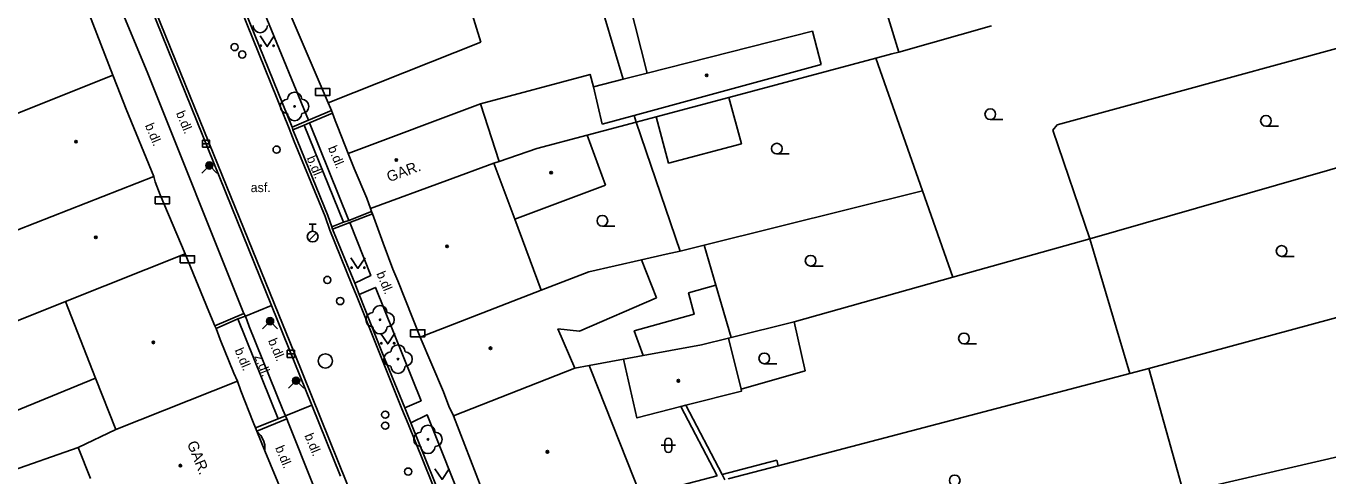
# Model space of a CAD drawing. Extents: x -596229 to -595156, y -1161237 to -1159376.
# Drawn here: x -595675.5 to -595584.2, y -1160689 to -1160657.4 of the extents above; entities that cross this region are included whole.
import ezdxf

# ---------------------------------------------------------------- set-up
doc = ezdxf.new("R2010")
doc.units = 0
for name, color, linetype in [('DOP - kresba z DSPS bez souradnic', 7, 'Continuous'), ('DOP - rozhrani ploch obecne', 7, 'Continuous'), ('Level 22', 7, 'Continuous'), ('Level 24', 7, 'Continuous'), ('Level 27', 7, 'Continuous'), ('Level 28', 7, 'Continuous'), ('Level 31', 7, 'Continuous'), ('Level 36', 7, 'Continuous'), ('Level 39', 7, 'Continuous'), ('Specificka linie pasportu komunikaci', 7, 'Continuous'), ('TM - budovy zdene_ betonove - VP', 7, 'Continuous'), ('TM - chodniky - VP', 7, 'Continuous'), ('TM - komunikace - VP', 7, 'Continuous'), ('TM - letecke snimky - pomocna linie', 7, 'Continuous'), ('TM - plot zdeny_ ohradni zed - VP', 7, 'Continuous'), ('TM - popis objektu', 7, 'Continuous'), ('TM - popis povrchu', 7, 'Continuous'), ('TM - rozhrani mezi zpev. plochami mezi sebou - VP', 7, 'Continuous'), ('TM - rozhrani ploch obecne - VP', 7, 'Continuous'), ('TM - vstup do budovy - nerozlisene', 7, 'Continuous'), ('TM - vstup do budovy - zdene_ betonove', 7, 'Continuous')]:
    doc.layers.add(name, color=color, linetype=linetype)

msp = doc.modelspace()

# ---------------------------------------------------------------- linework, layer by layer
at = {"layer": 'DOP - kresba z DSPS bez souradnic'}
for points in [[(-595627.05, -1160688.96), (-595629.6, -1160684.1)], [(-595626.69, -1160688.87), (-595622.87, -1160687.86)], [(-595622.87, -1160687.86), (-595622.77, -1160688.25)], [(-595632.41, -1160690.37), (-595627.05, -1160688.96)]]:
    msp.add_lwpolyline(points, dxfattribs=at)
at = {"layer": 'DOP - rozhrani ploch obecne'}
for points in [[(-595616.65, -1160651.53), (-595614.31, -1160659.24)], [(-595635.64, -1160654.48), (-595633.64, -1160661.15)], [(-595614.31, -1160659.24), (-595607.79, -1160657.41)], [(-595575.29, -1160656.72), (-595603.18, -1160664.35)], [(-595614.8, -1160659.37), (-595615.91, -1160659.67)], [(-595614.31, -1160659.24), (-595614.8, -1160659.37)], [(-595626.22, -1160662.42), (-595615.91, -1160659.67)], [(-595615.91, -1160659.67), (-595612.64, -1160668.96)], [(-595631.32, -1160663.78), (-595626.22, -1160662.42)], [(-595632.88, -1160663.69), (-595632.74, -1160664.16)], [(-595632.74, -1160664.16), (-595631.32, -1160663.78)], [(-595636.17, -1160665.07), (-595632.74, -1160664.16)], [(-595632.74, -1160664.16), (-595629.65, -1160673.19)], [(-595603.18, -1160664.35), (-595603.49, -1160664.72)], [(-595603.49, -1160664.72), (-595600.9, -1160672.33)], [(-595576.58, -1160665.35), (-595600.9, -1160672.33)], [(-595612.64, -1160668.96), (-595627.96, -1160672.77)], [(-595612.64, -1160668.96), (-595610.51, -1160675.02)], [(-595627.96, -1160672.77), (-595629.65, -1160673.19)], [(-595600.9, -1160672.33), (-595610.51, -1160675.02)], [(-595600.9, -1160672.33), (-595598.09, -1160681.79)], [(-595632.36, -1160673.81), (-595630.62, -1160673.42)], [(-595629.65, -1160673.19), (-595630.62, -1160673.42)], [(-595610.51, -1160675.02), (-595621.65, -1160678.15)], [(-595596.76, -1160681.44), (-595573.9, -1160675.23)], [(-595621.65, -1160678.15), (-595626.06, -1160679.26)], [(-595621.65, -1160678.15), (-595620.88, -1160681.6)], [(-595626.24, -1160679.3), (-595628.14, -1160679.78)], [(-595626.06, -1160679.26), (-595626.24, -1160679.3)], [(-595630.31, -1160680.17), (-595632.25, -1160680.53)], [(-595628.14, -1160679.78), (-595630.31, -1160680.17)], [(-595633.62, -1160680.78), (-595636.02, -1160681.22)], [(-595632.25, -1160680.53), (-595633.62, -1160680.78)], [(-595620.88, -1160681.6), (-595625.36, -1160682.88)], [(-595598.09, -1160681.79), (-595622.77, -1160688.25)], [(-595598.09, -1160681.79), (-595596.76, -1160681.44)], [(-595594.33, -1160690.13), (-595596.76, -1160681.44)], [(-595629.24, -1160684.01), (-595626.69, -1160688.87)], [(-595566.77, -1160683.74), (-595594.33, -1160690.13)], [(-595676.97, -1160688.75), (-595671.89, -1160686.96)], [(-595622.77, -1160688.25), (-595626.28, -1160689.17)], [(-595626.69, -1160688.87), (-595626.5, -1160689.23)]]:
    msp.add_lwpolyline(points, dxfattribs=at)
at = {"layer": 'Level 22'}
for centre in [(-595656.7, -1160663.05), (-595650.7, -1160678.01), (-595649.44, -1160680.77), (-595647.34, -1160686.4)]:
    msp.add_circle(centre, 0.05, dxfattribs=at)
for centre, start, end in [((-595659.11, -1160657.38), 180, 0), ((-595656.7, -1160662.55), 0, 180), ((-595657.2, -1160663.05), 90, 270), ((-595656.2, -1160663.05), 270, 90), ((-595656.7, -1160663.55), 180, 0), ((-595651.2, -1160678.01), 90, 270), ((-595650.7, -1160677.51), 0, 180), ((-595650.2, -1160678.01), 270, 90), ((-595650.7, -1160678.51), 180, 0), ((-595649.94, -1160680.77), 90, 270), ((-595649.44, -1160680.27), 0, 180), ((-595648.94, -1160680.77), 270, 90), ((-595649.44, -1160681.27), 180, 0), ((-595647.84, -1160686.4), 90, 270), ((-595647.34, -1160685.9), 0, 180), ((-595646.84, -1160686.4), 270, 90), ((-595647.34, -1160686.9), 180, 0)]:
    msp.add_arc(centre, 0.5, start, end, dxfattribs=at)
at = {"layer": 'Level 24'}
for points in [[(-595655.227, -1160662.288), (-595654.227, -1160662.288), (-595654.227, -1160661.788), (-595655.227, -1160661.788)], [(-595666.477, -1160669.888), (-595665.477, -1160669.888), (-595665.477, -1160669.388), (-595666.477, -1160669.388)], [(-595664.717, -1160674.018), (-595663.717, -1160674.018), (-595663.717, -1160673.518), (-595664.717, -1160673.518)], [(-595648.557, -1160679.208), (-595647.557, -1160679.208), (-595647.557, -1160678.708), (-595648.557, -1160678.708)]]:
    msp.add_lwpolyline(points, close=True, dxfattribs=at)
at = {"layer": 'Level 27'}
for p, q in [((-595663.16, -1160665.67), (-595662.66, -1160665.67)), ((-595657.21, -1160680.4), (-595656.71, -1160680.4))]:
    msp.add_line(p, q, dxfattribs=at)
for points in [[(-595663.16, -1160665.92), (-595662.66, -1160665.92), (-595662.66, -1160665.42), (-595663.16, -1160665.42)], [(-595657.21, -1160680.65), (-595656.71, -1160680.65), (-595656.71, -1160680.15), (-595657.21, -1160680.15)]]:
    msp.add_lwpolyline(points, close=True, dxfattribs=at)
msp.add_circle((-595654.54, -1160680.9), 0.5, dxfattribs=at)
at = {"layer": 'Level 28'}
for p, q in [((-595655.68, -1160671.305), (-595655.18, -1160671.305)), ((-595655.43, -1160671.805), (-595655.43, -1160671.305)), ((-595655.688, -1160672.452), (-595655.158, -1160671.922))]:
    msp.add_line(p, q, dxfattribs=at)
for centre, radius in [((-595660.91, -1160658.89), 0.25), ((-595660.37, -1160659.41), 0.25), ((-595657.96, -1160666.08), 0.25), ((-595655.43, -1160672.18), 0.375), ((-595654.4, -1160675.22), 0.25), ((-595653.5, -1160676.7), 0.25), ((-595650.34, -1160684.67), 0.25), ((-595650.34, -1160685.44), 0.25), ((-595648.73, -1160688.66), 0.25)]:
    msp.add_circle(centre, radius, dxfattribs=at)
at = {"layer": 'Level 31'}
for points in [[(-595663.21, -1160667.72), (-595662.68, -1160667.19), (-595662.15, -1160667.72)], [(-595658.95, -1160678.64), (-595658.42, -1160678.11), (-595657.89, -1160678.64)], [(-595657.12, -1160682.81), (-595656.59, -1160682.28), (-595656.06, -1160682.81)]]:
    msp.add_lwpolyline(points, dxfattribs=at)
for centre, radius in [((-595662.68, -1160667.19), 0.25), ((-595662.68, -1160667.19), 0.18), ((-595662.68, -1160667.19), 0.11), ((-595658.42, -1160678.11), 0.25), ((-595658.42, -1160678.11), 0.18), ((-595658.42, -1160678.11), 0.11), ((-595656.59, -1160682.28), 0.25), ((-595656.59, -1160682.28), 0.18), ((-595656.59, -1160682.28), 0.11)]:
    msp.add_circle(centre, radius, dxfattribs=at)
at = {"layer": 'Level 36'}
for p, q in [((-595607.88, -1160663.975), (-595607.005, -1160663.975)), ((-595588.54, -1160664.435), (-595587.665, -1160664.435)), ((-595622.86, -1160666.385), (-595621.985, -1160666.385)), ((-595635.1, -1160671.445), (-595634.225, -1160671.445)), ((-595587.44, -1160673.565), (-595586.565, -1160673.565)), ((-595620.49, -1160674.245), (-595619.615, -1160674.245)), ((-595609.73, -1160679.695), (-595608.855, -1160679.695)), ((-595623.74, -1160681.095), (-595622.865, -1160681.095)), ((-595630.976, -1160686.816), (-595629.976, -1160686.816)), ((-595630.726, -1160686.566), (-595630.726, -1160687.066)), ((-595630.226, -1160686.566), (-595630.226, -1160687.066))]:
    msp.add_line(p, q, dxfattribs=at)
for points in [[(-595659.12, -1160658.1), (-595658.62, -1160658.85), (-595658.12, -1160658.1)], [(-595652.75, -1160673.66), (-595652.25, -1160674.41), (-595651.75, -1160673.66)], [(-595650.66, -1160678.96), (-595650.16, -1160679.71), (-595649.66, -1160678.96)], [(-595646.85, -1160688.46), (-595646.35, -1160689.21), (-595645.85, -1160688.46)]]:
    msp.add_lwpolyline(points, dxfattribs=at)
for centre, radius in [((-595659.07, -1160658.8), 0.05), ((-595658.171, -1160658.8), 0.05), ((-595607.88, -1160663.6), 0.375), ((-595588.54, -1160664.06), 0.375), ((-595622.86, -1160666.01), 0.375), ((-595635.1, -1160671.07), 0.375), ((-595587.44, -1160673.19), 0.375), ((-595620.49, -1160673.87), 0.375), ((-595652.7, -1160674.36), 0.05), ((-595651.801, -1160674.36), 0.05), ((-595609.73, -1160679.32), 0.375), ((-595650.61, -1160679.66), 0.05), ((-595649.711, -1160679.66), 0.05), ((-595623.74, -1160680.72), 0.375), ((-595610.38, -1160689.28), 0.375)]:
    msp.add_circle(centre, radius, dxfattribs=at)
for centre, start, end in [((-595630.476, -1160686.566), 0, 180), ((-595630.476, -1160687.066), 180, 0)]:
    msp.add_arc(centre, 0.25, start, end, dxfattribs=at)
at = {"layer": 'Level 39'}
for centre, radius in [((-595627.78, -1160660.87), 0.09), ((-595627.78, -1160660.87), 0.0398), ((-595672.04, -1160665.52), 0.09), ((-595672.04, -1160665.52), 0.0398), ((-595649.56, -1160666.81), 0.09), ((-595649.56, -1160666.81), 0.0398), ((-595638.69, -1160667.7), 0.09), ((-595638.69, -1160667.7), 0.0398), ((-595670.64, -1160672.23), 0.09), ((-595670.64, -1160672.23), 0.0398), ((-595646, -1160672.86), 0.09), ((-595646, -1160672.86), 0.0398), ((-595666.61, -1160679.6), 0.09), ((-595666.61, -1160679.6), 0.0398), ((-595642.95, -1160680.01), 0.09), ((-595642.95, -1160680.01), 0.0398), ((-595629.77, -1160682.29), 0.09), ((-595629.77, -1160682.29), 0.0398), ((-595638.96, -1160687.27), 0.09), ((-595638.96, -1160687.27), 0.0398), ((-595664.71, -1160688.24), 0.09), ((-595664.71, -1160688.24), 0.0398)]:
    msp.add_circle(centre, radius, dxfattribs=at)
at = {"layer": 'Specificka linie pasportu komunikaci'}
for points in [[(-595642.42, -1160700.93), (-595642.78, -1160700.01), (-595645.62, -1160693.02), (-595646, -1160692.09), (-595648.74, -1160685.31), (-595649.17, -1160684.26), (-595652.36, -1160676.32), (-595652.68, -1160675.53), (-595654.23, -1160671.74), (-595654.56, -1160670.76), (-595656.72, -1160665.5), (-595657.08, -1160664.59), (-595660.05, -1160657.27), (-595663.27, -1160649.28)], [(-595668.46, -1160651.38), (-595667.67, -1160653.34), (-595665.03, -1160659.88), (-595662.71, -1160665.57), (-595658.1, -1160676.92), (-595656.73, -1160680.31), (-595651.19, -1160694.05), (-595649.97, -1160697.06), (-595645.39, -1160708.36)]]:
    msp.add_lwpolyline(points, dxfattribs=at)
at = {"layer": 'TM - budovy zdene_ betonove - VP'}
for points in [[(-595672.82, -1160652.15), (-595669.45, -1160660.85)], [(-595657.21, -1160656.08), (-595654.35, -1160662.8)], [(-595644.42, -1160655.98), (-595643.64, -1160658.55)], [(-595631.97, -1160660.72), (-595620.36, -1160657.77)], [(-595620.36, -1160657.77), (-595619.76, -1160660.12)], [(-595643.64, -1160658.55), (-595654.35, -1160662.8)], [(-595619.76, -1160660.12), (-595632.88, -1160663.69)], [(-595678.07, -1160664.3), (-595669.45, -1160660.85)], [(-595669.14, -1160661.64), (-595669.45, -1160660.85)], [(-595635.73, -1160661.68), (-595633.64, -1160661.15)], [(-595633.64, -1160661.15), (-595631.97, -1160660.72)], [(-595635.11, -1160664.3), (-595635.73, -1160661.68)], [(-595666.58, -1160667.96), (-595668.51, -1160663.25)], [(-595632.88, -1160663.69), (-595635.11, -1160664.3)], [(-595636.17, -1160665.07), (-595639.69, -1160666.01)], [(-595636.17, -1160665.07), (-595634.88, -1160668.58)], [(-595652.93, -1160666.35), (-595652.51, -1160667.4)], [(-595639.69, -1160666.01), (-595642.35, -1160666.92)], [(-595642.71, -1160667.04), (-595646.01, -1160668.24)], [(-595642.35, -1160666.92), (-595642.71, -1160667.04)], [(-595641.25, -1160670.96), (-595642.71, -1160667.04)], [(-595677.32, -1160672.18), (-595666.58, -1160667.96)], [(-595666.58, -1160667.96), (-595666.49, -1160668.35)], [(-595646.01, -1160668.24), (-595651.38, -1160670.2)], [(-595666.12, -1160669.25), (-595664.38, -1160673.38)], [(-595634.88, -1160668.58), (-595641.25, -1160670.96)], [(-595651.64, -1160669.49), (-595651.38, -1160670.2)], [(-595651.3, -1160670.42), (-595651.38, -1160670.2)], [(-595651.24, -1160670.58), (-595651.3, -1160670.42)], [(-595650.48, -1160672.63), (-595651.24, -1160670.58)], [(-595641.25, -1160670.96), (-595639.39, -1160675.94)], [(-595649.8, -1160674.46), (-595650.48, -1160672.63)], [(-595672.78, -1160676.74), (-595664.38, -1160673.38)], [(-595662.71, -1160677.44), (-595664.38, -1160673.38)], [(-595632.36, -1160673.81), (-595636.04, -1160674.64)], [(-595632.36, -1160673.81), (-595631.3, -1160676.48)], [(-595639.39, -1160675.94), (-595636.04, -1160674.64)], [(-595647.89, -1160679.23), (-595649.46, -1160675.28)], [(-595672.78, -1160676.74), (-595678.1, -1160678.86)], [(-595670.67, -1160682.1), (-595672.78, -1160676.74)], [(-595639.39, -1160675.94), (-595647.89, -1160679.23)], [(-595631.3, -1160676.48), (-595636.7, -1160678.82)], [(-595662.21, -1160678.63), (-595662.29, -1160678.43)], [(-595661.91, -1160679.39), (-595662.21, -1160678.63)], [(-595646.24, -1160683.07), (-595647.89, -1160679.23)], [(-595636.7, -1160678.82), (-595638.22, -1160678.65)], [(-595638.22, -1160678.65), (-595637.03, -1160681.4)], [(-595636.02, -1160681.22), (-595637.03, -1160681.4)], [(-595636.02, -1160681.22), (-595635.88, -1160681.57)], [(-595670.67, -1160682.1), (-595685.5, -1160688.18)], [(-595669.25, -1160685.71), (-595670.67, -1160682.1)], [(-595660.71, -1160682.32), (-595660.95, -1160681.76)], [(-595637.03, -1160681.4), (-595645.54, -1160684.74)], [(-595635.88, -1160681.57), (-595632.41, -1160690.37)], [(-595660.71, -1160682.32), (-595669.25, -1160685.71)], [(-595660.47, -1160682.99), (-595660.71, -1160682.32)], [(-595645.54, -1160684.74), (-595645.87, -1160684.06)], [(-595645.54, -1160684.74), (-595643.17, -1160690.93)], [(-595669.25, -1160685.71), (-595671.89, -1160686.96)], [(-595659.44, -1160685.6), (-595659.6, -1160685.2)], [(-595659.35, -1160685.83), (-595659.44, -1160685.6)], [(-595671.89, -1160686.96), (-595671.03, -1160689.14)], [(-595657.48, -1160690.37), (-595658.78, -1160687.2)]]:
    msp.add_lwpolyline(points, dxfattribs=at)
at = {"layer": 'TM - chodniky - VP'}
for points in [[(-595662.63, -1160648.96), (-595662.42, -1160648.94), (-595662.22, -1160648.97), (-595662.05, -1160649.04), (-595661.91, -1160649.15), (-595661.78, -1160649.28), (-595661.68, -1160649.49), (-595658.64, -1160656.91), (-595655.73, -1160664.02)], [(-595655.73, -1160664.02), (-595656.88, -1160664.51)], [(-595654.03, -1160671.67), (-595652.82, -1160671.2)], [(-595652.82, -1160671.2), (-595651.35, -1160674.91), (-595652.48, -1160675.45)], [(-595652.16, -1160676.24), (-595651.03, -1160675.74), (-595647.82, -1160683.69), (-595648.97, -1160684.18)], [(-595648.54, -1160685.23), (-595647.39, -1160684.69), (-595644.65, -1160691.54)]]:
    msp.add_lwpolyline(points, dxfattribs=at)
at = {"layer": 'TM - komunikace - VP'}
for points in [[(-595663.08, -1160649.19), (-595659.85, -1160657.19), (-595656.88, -1160664.51)], [(-595668.41, -1160652.1), (-595668.27, -1160652.9), (-595668.26, -1160653.58), (-595668.45, -1160654.14), (-595668.86, -1160654.66), (-595669.38, -1160654.99), (-595667, -1160660.75), (-595660.28, -1160677.53), (-595660.25, -1160677.58)], [(-595656.88, -1160664.51), (-595656.81, -1160664.7)], [(-595656.81, -1160664.7), (-595656.52, -1160665.42), (-595654.36, -1160670.69)], [(-595654.36, -1160670.69), (-595654.09, -1160671.5)], [(-595654.09, -1160671.5), (-595654.03, -1160671.67)], [(-595654.03, -1160671.67), (-595652.48, -1160675.45)], [(-595652.48, -1160675.45), (-595652.16, -1160676.24)], [(-595652.16, -1160676.24), (-595650.57, -1160680.25), (-595648.97, -1160684.18)], [(-595660.25, -1160677.58), (-595660.15, -1160677.75)], [(-595660.15, -1160677.75), (-595659.88, -1160678.49), (-595657.53, -1160684.34), (-595657.33, -1160684.75)], [(-595657.33, -1160684.75), (-595657.25, -1160684.97)], [(-595657.25, -1160684.97), (-595657.13, -1160685.27), (-595655.41, -1160689.53)], [(-595648.97, -1160684.18), (-595648.54, -1160685.23)], [(-595648.54, -1160685.23), (-595645.8, -1160692.01)]]:
    msp.add_lwpolyline(points, dxfattribs=at)
at = {"layer": 'TM - letecke snimky - pomocna linie'}
for points in [[(-595631.97, -1160660.72), (-595633.23, -1160655.75), (-595618.97, -1160652.12)], [(-595643.65, -1160662.86), (-595635.96, -1160660.81), (-595635.73, -1160661.68)], [(-595652.93, -1160666.35), (-595643.65, -1160662.86)], [(-595643.65, -1160662.86), (-595642.35, -1160666.92)], [(-595626.22, -1160662.42), (-595625.35, -1160665.67), (-595630.45, -1160667.03), (-595631.32, -1160663.78)], [(-595627.14, -1160675.58), (-595627.96, -1160672.77)], [(-595632.25, -1160680.53), (-595632.86, -1160678.79), (-595628.66, -1160677.63), (-595629.05, -1160676.13), (-595627.14, -1160675.58)], [(-595626.06, -1160679.26), (-595627.14, -1160675.58)], [(-595625.36, -1160682.88), (-595626.24, -1160679.3)], [(-595633.62, -1160680.78), (-595632.68, -1160684.89), (-595629.6, -1160684.1)], [(-595629.24, -1160684.01), (-595625.33, -1160683.01), (-595625.36, -1160682.88)], [(-595629.6, -1160684.1), (-595629.24, -1160684.01)]]:
    msp.add_lwpolyline(points, dxfattribs=at)
at = {"layer": 'TM - plot zdeny_ ohradni zed - VP'}
for points in [[(-595654.17, -1160663.18), (-595654.35, -1160662.8)], [(-595653.67, -1160664.51), (-595653.84, -1160664.04)]]:
    msp.add_lwpolyline(points, dxfattribs=at)
at = {"layer": 'TM - rozhrani mezi zpev. plochami mezi sebou - VP'}
for points in [[(-595655.73, -1160664.02), (-595654.11, -1160663.33)], [(-595654.04, -1160663.52), (-595655.66, -1160664.21)], [(-595656.03, -1160664.37), (-595656.81, -1160664.7)], [(-595655.66, -1160664.21), (-595656.03, -1160664.37)], [(-595653.27, -1160671.17), (-595656.03, -1160664.37)], [(-595655.66, -1160664.21), (-595652.9, -1160671.04)], [(-595654.09, -1160671.5), (-595653.27, -1160671.17)], [(-595653.27, -1160671.17), (-595652.9, -1160671.04)], [(-595652.9, -1160671.04), (-595651.3, -1160670.42)], [(-595652.82, -1160671.2), (-595651.24, -1160670.58)], [(-595662.29, -1160678.43), (-595660.25, -1160677.58)], [(-595662.21, -1160678.63), (-595660.67, -1160677.95)], [(-595660.67, -1160677.95), (-595660.15, -1160677.75)]]:
    msp.add_lwpolyline(points, dxfattribs=at)
at = {"layer": 'TM - rozhrani ploch obecne - VP'}
for points in [[(-595668.41, -1160652.1), (-595658.31, -1160677.01)], [(-595660.15, -1160677.75), (-595658.31, -1160677.01)], [(-595658.31, -1160677.01), (-595655.48, -1160684)], [(-595657.84, -1160684.96), (-595660.67, -1160677.95)], [(-595657.33, -1160684.75), (-595655.48, -1160684)], [(-595655.48, -1160684), (-595653.48, -1160688.97)], [(-595659.44, -1160685.6), (-595657.84, -1160684.96)], [(-595659.35, -1160685.83), (-595657.25, -1160684.97)], [(-595657.84, -1160684.96), (-595657.33, -1160684.75)], [(-595658.78, -1160687.2), (-595658.79, -1160686.79), (-595658.87, -1160686.49), (-595659.06, -1160686.13), (-595659.35, -1160685.83)]]:
    msp.add_lwpolyline(points, dxfattribs=at)
at = {"layer": 'TM - vstup do budovy - nerozlisene'}
for points in [[(-595654.17, -1160663.18), (-595654.11, -1160663.33)], [(-595654.11, -1160663.33), (-595654.04, -1160663.52)], [(-595654.04, -1160663.52), (-595653.84, -1160664.04)], [(-595653.67, -1160664.51), (-595652.93, -1160666.35)]]:
    msp.add_lwpolyline(points, dxfattribs=at)
at = {"layer": 'TM - vstup do budovy - zdene_ betonove'}
for points in [[(-595668.51, -1160663.25), (-595669.14, -1160661.64)], [(-595652.51, -1160667.4), (-595651.64, -1160669.49)], [(-595666.12, -1160669.25), (-595666.49, -1160668.35)], [(-595649.8, -1160674.46), (-595649.46, -1160675.28)], [(-595662.29, -1160678.43), (-595662.71, -1160677.44)], [(-595660.95, -1160681.76), (-595661.91, -1160679.39)], [(-595659.6, -1160685.2), (-595660.47, -1160682.99)], [(-595646.24, -1160683.07), (-595645.87, -1160684.06)], [(-595658.78, -1160687.2), (-595659.35, -1160685.83)]]:
    msp.add_lwpolyline(points, dxfattribs=at)

# ---------------------------------------------------------------- texts
at = {"layer": 'TM - popis objektu'}
for rotation, p in [(20.01, (-595650.07, -1160668.37)), (292, (-595664.26, -1160686.68))]:
    msp.add_text('GAR.', height=0.75, rotation=rotation, dxfattribs=at).set_placement(p)
at = {"layer": 'TM - popis povrchu'}
for s, rotation, p in [('b.dl.', 292.6, (-595665.03, -1160663.52)), ('b.dl.', 292.6, (-595667.21, -1160664.38)), ('b.dl.', 292.6, (-595654.37, -1160665.96)), ('b.dl.', 292.6, (-595655.87, -1160666.67)), ('b.dl.', 292.6, (-595650.97, -1160674.77)), ('b.dl.', 292.6, (-595658.57, -1160679.47)), ('b.dl.', 292.6, (-595660.92, -1160680.14)), ('z.dl.', 291.74, (-595659.53, -1160680.58)), ('b.dl.', 292.6, (-595656.02, -1160686.13)), ('b.dl.', 292.6, (-595658.07, -1160686.99))]:
    msp.add_text(s, height=0.65, rotation=rotation, dxfattribs=at).set_placement(p)
msp.add_text('asf.', height=0.65, dxfattribs=at).set_placement((-595659.78, -1160669.06))

doc.saveas('drawing.dxf')
